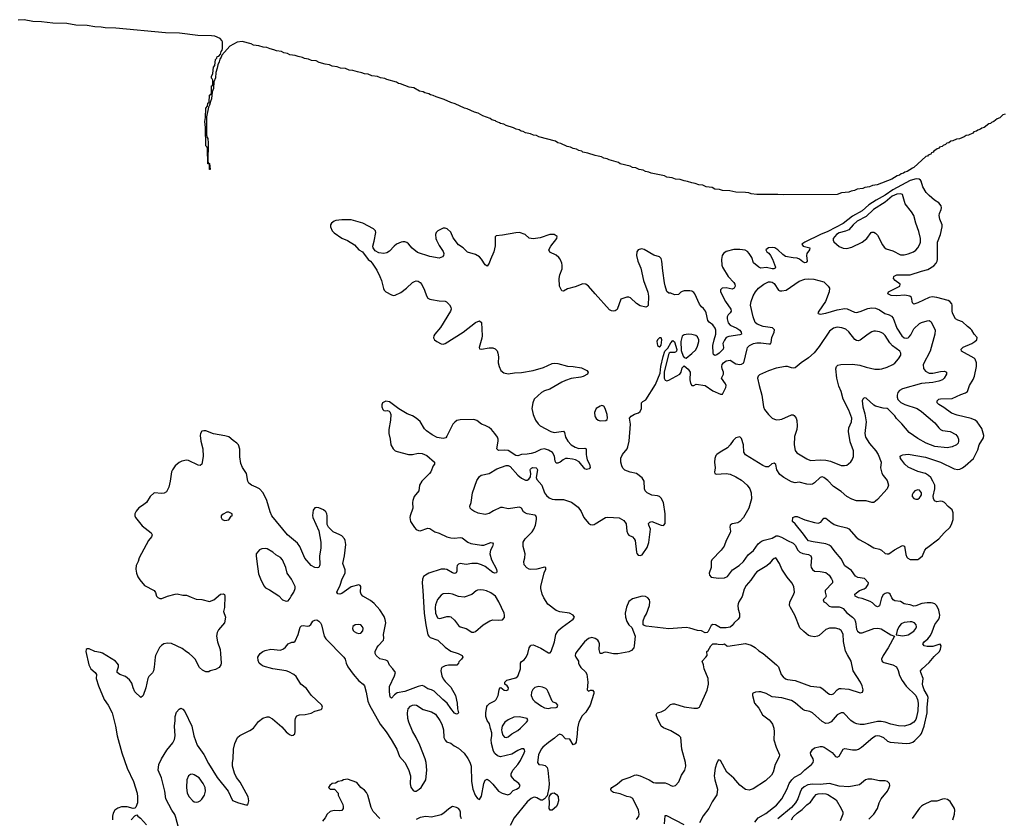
# Model space of a CAD drawing. Header units: inches. Extents: x 1603819 to 1745079, y 385938 to 533966.
# Tile 557 of 561: x 1693985 to 1704275, y 480686 to 489036. Entities that reach past the tile are written whole.
import ezdxf

# ---------------------------------------------------------------- set-up
doc = ezdxf.new("R2010")
doc.units = ezdxf.units.IN
doc.header["$MEASUREMENT"] = 0
doc.layers.add('B6498', color=7, linetype='Continuous')
doc.layers.add('B7408', color=7, linetype='Continuous')

msp = doc.modelspace()

# ---------------------------------------------------------------- linework, layer by layer
at = {"layer": 'B6498', "color": 5}
for points, elevation in [([(1700000, 487618), (1699922, 487642), (1699870, 487650), (1699860, 487660), (1699827, 487670), (1699804, 487684), (1699769, 487690), (1699743, 487703), (1699707, 487710), (1699642, 487742), (1699608, 487750), (1699586, 487766), (1699410, 487810), (1699385, 487825), (1699354, 487830), (1699323, 487843), (1699270, 487854), (1699246, 487866), (1699227, 487870), (1699204, 487884), (1699174, 487890), (1699147, 487907), (1699070, 487930), (1699044, 487944), (1699010, 487950), (1698999, 487959), (1698964, 487970), (1698957, 487977), (1698920, 487990), (1698902, 488002), (1698825, 488030), (1698778, 488058), (1698737, 488070), (1698663, 488103), (1698634, 488110), (1698536, 488156), (1698490, 488170), (1698422, 488202), (1698336, 488230), (1698305, 488245), (1698279, 488250), (1698260, 488260), (1698219, 488270), (1698201, 488281), (1698164, 488290), (1698103, 488323), (1698055, 488330), (1697966, 488366), (1697943, 488370), (1697922, 488382), (1697823, 488410), (1697802, 488422), (1697755, 488430), (1697723, 488443), (1697665, 488450), (1697626, 488466), (1697589, 488470), (1697562, 488482), (1697515, 488490), (1697466, 488506), (1697427, 488510), (1697390, 488526), (1697339, 488530), (1697302, 488542), (1697250, 488549), (1697223, 488563), (1697179, 488570), (1697116, 488590), (1697085, 488605), (1697035, 488610), (1697003, 488623), (1696963, 488630), (1696941, 488641), (1696894, 488650), (1696863, 488663), (1696809, 488670), (1696783, 488683), (1696746, 488690), (1696722, 488702), (1696669, 488710), (1696642, 488722), (1696603, 488730), (1696567, 488747), (1696528, 488750), (1696484, 488764), (1696429, 488770), (1696403, 488783), (1696310, 488807), (1696259, 488801), (1696181, 488759), (1696096, 488664), (1696090, 488643), (1696076, 488624), (1696070, 488594), (1696055, 488565), (1696050, 488529), (1696036, 488484), (1696030, 488428), (1696015, 488385), (1696010, 488318), (1695997, 488283), (1695990, 488208), (1695978, 488182), (1695970, 488142), (1695958, 488122), (1695938, 488022), (1695938, 487830), (1695944, 487804), (1695950, 487794), (1695954, 487746), (1695952, 487552), (1695958, 487538), (1695970, 487534), (1695974, 487470), (1695970, 487469), (1695968, 487528), (1695950, 487529), (1695947, 487687), (1695944, 487704), (1695930, 487718), (1695928, 487908), (1695919, 487970), (1695927, 488013), (1695930, 488110), (1695947, 488133), (1695950, 488163), (1695965, 488175), (1695970, 488246), (1695984, 488256), (1695988, 488272), (1695990, 488343), (1695996, 488344), (1696005, 488355), (1696004, 488404), (1695998, 488418), (1695990, 488425), (1695990, 488441), (1696005, 488475), (1696010, 488540), (1696024, 488556), (1696030, 488619), (1696046, 488634), (1696050, 488650), (1696065, 488655), (1696083, 488677), (1696090, 488705), (1696102, 488718), (1696105, 488735), (1696103, 488803), (1696098, 488818), (1696080, 488840), (1696024, 488864), (1695989, 488869), (1695848, 488872), (1695655, 488895), (1695510, 488899), (1694990, 488949), (1694878, 488950), (1694838, 488958), (1694770, 488960), (1694690, 488974), (1694570, 488979), (1694476, 488996), (1694330, 488999), (1694214, 489014), (1694123, 489017), (1694030, 489036), (1693970, 489032)], 180), ([(1700000, 486171), (1699930, 486249), (1699902, 486270), (1699870, 486274), (1699790, 486242), (1699710, 486224), (1699670, 486198), (1699650, 486203), (1699627, 486250), (1699622, 486330), (1699630, 486370), (1699656, 486430), (1699656, 486470), (1699650, 486489), (1699633, 486533), (1699621, 486550), (1699593, 486573), (1699527, 486607), (1699516, 486630), (1699537, 486670), (1699600, 486750), (1699601, 486770), (1699570, 486790), (1699527, 486790), (1699425, 486755), (1699350, 486746), (1699310, 486753), (1699267, 486790), (1699210, 486811), (1699170, 486809), (1699030, 486783), (1698963, 486777), (1698953, 486767), (1698953, 486673), (1698940, 486610), (1698904, 486530), (1698890, 486489), (1698870, 486459), (1698850, 486472), (1698812, 486532), (1698790, 486556), (1698750, 486581), (1698666, 486606), (1698618, 486650), (1698570, 486681), (1698516, 486756), (1698490, 486813), (1698452, 486850), (1698430, 486857), (1698410, 486856), (1698356, 486830), (1698338, 486810), (1698332, 486790), (1698335, 486750), (1698342, 486730), (1698370, 486676), (1698412, 486612), (1698416, 486590), (1698415, 486570), (1698404, 486556), (1698370, 486544), (1698270, 486560), (1698143, 486603), (1698088, 486648), (1698050, 486694), (1698030, 486707), (1698010, 486714), (1697990, 486715), (1697971, 486710), (1697924, 486690), (1697899, 486670), (1697850, 486616), (1697822, 486598), (1697790, 486592), (1697740, 486600), (1697700, 486620), (1697678, 486650), (1697675, 486670), (1697690, 486722), (1697706, 486810), (1697702, 486830), (1697681, 486850), (1697571, 486910), (1697450, 486944), (1697350, 486942), (1697290, 486935), (1697271, 486929), (1697244, 486910), (1697233, 486890), (1697232, 486870), (1697252, 486830), (1697270, 486809), (1697350, 486751), (1697410, 486726), (1697483, 486683), (1697530, 486631), (1697568, 486608), (1697627, 486530), (1697653, 486513), (1697670, 486491), (1697716, 486416), (1697749, 486350), (1697765, 486310), (1697786, 486226), (1697793, 486210), (1697811, 486190), (1697870, 486158), (1697890, 486154), (1697910, 486156), (1697970, 486185), (1698028, 486230), (1698090, 486287), (1698110, 486299), (1698130, 486305), (1698150, 486302), (1698170, 486290), (1698187, 486267), (1698215, 486210), (1698235, 486150), (1698250, 486126), (1698270, 486114), (1698289, 486109), (1698370, 486096), (1698430, 486094), (1698446, 486086), (1698477, 486056), (1698492, 486030), (1698494, 486010), (1698487, 485990), (1698383, 485817), (1698325, 485750), (1698313, 485730), (1698311, 485710), (1698319, 485690), (1698346, 485670), (1698390, 485647), (1698410, 485645), (1698430, 485649), (1698619, 485770), (1698750, 485872), (1698790, 485888), (1698810, 485870), (1698817, 485730), (1698814, 485706), (1698787, 485610), (1698790, 485594), (1698811, 485591), (1698890, 485607), (1698930, 485606), (1698955, 485595), (1698974, 485574), (1698982, 485550), (1698989, 485510), (1698987, 485450), (1698996, 485410), (1699014, 485370), (1699044, 485344), (1699090, 485333), (1699156, 485344), (1699230, 485346), (1699350, 485370), (1699461, 485399), (1699550, 485442), (1699570, 485446), (1699610, 485443), (1699710, 485412), (1699770, 485410), (1699856, 485396), (1699911, 485370), (1699926, 485350), (1699918, 485330), (1699875, 485305), (1699850, 485297), (1699750, 485284), (1699690, 485264), (1699650, 485246), (1699525, 485175), (1699470, 485157), (1699440, 485140), (1699361, 485070), (1699348, 485032), (1699339, 484970), (1699353, 484910), (1699376, 484850), (1699402, 484810), (1699426, 484790), (1699536, 484730), (1699570, 484719), (1699670, 484735), (1699679, 484719), (1699689, 484670), (1699715, 484630), (1699750, 484592), (1699790, 484568), (1699830, 484553), (1699890, 484556), (1699906, 484550), (1699904, 484490), (1699907, 484470), (1699916, 484436), (1699939, 484390), (1699946, 484354), (1699938, 484342), (1699910, 484334), (1699890, 484339), (1699833, 484413), (1699794, 484434), (1699763, 484443), (1699710, 484450), (1699690, 484447), (1699665, 484435), (1699632, 484410), (1699610, 484399), (1699590, 484401), (1699582, 484422), (1699573, 484473), (1699553, 484510), (1699510, 484537), (1699471, 484549), (1699430, 484542), (1699370, 484511), (1699330, 484499), (1699290, 484492), (1699230, 484490), (1699190, 484477), (1699170, 484480), (1699090, 484531), (1699050, 484536), (1698990, 484533), (1698971, 484551), (1698987, 484630), (1698987, 484650), (1698980, 484670), (1698950, 484710), (1698916, 484750), (1698890, 484771), (1698850, 484794), (1698810, 484808), (1698764, 484844), (1698730, 484857), (1698588, 484852), (1698555, 484845), (1698531, 484829), (1698512, 484808), (1698450, 484681), (1698437, 484663), (1698410, 484656), (1698349, 484669), (1698296, 484696), (1698236, 484736), (1698217, 484757), (1698170, 484834), (1698129, 484870), (1698090, 484893), (1698035, 484915), (1697947, 484967), (1697850, 485041), (1697810, 485049), (1697778, 485030), (1697771, 485010), (1697771, 484990), (1697781, 484961), (1697790, 484951), (1697810, 484946), (1697830, 484951), (1697845, 484945), (1697855, 484935), (1697863, 484910), (1697862, 484850), (1697843, 484750), (1697843, 484710), (1697857, 484650), (1697865, 484590), (1697888, 484550), (1697910, 484530), (1697930, 484520), (1698049, 484489), (1698090, 484490), (1698150, 484505), (1698190, 484502), (1698239, 484479), (1698321, 484410), (1698319, 484390), (1698307, 484373), (1698283, 484310), (1698269, 484290), (1698189, 484211), (1698162, 484170), (1698157, 484110), (1698109, 484051), (1698092, 484010), (1698089, 483990), (1698092, 483930), (1698065, 483850), (1698064, 483830), (1698070, 483790), (1698110, 483727), (1698130, 483705), (1698154, 483694), (1698170, 483693), (1698250, 483719), (1698270, 483717), (1698323, 483683), (1698370, 483669), (1698450, 483631), (1698490, 483618), (1698530, 483615), (1698590, 483624), (1698610, 483619), (1698670, 483572), (1698699, 483559), (1698810, 483541), (1698836, 483544), (1698910, 483570), (1698927, 483567), (1698935, 483555), (1698928, 483530), (1698905, 483490), (1698900, 483450), (1698917, 483390), (1698969, 483290), (1698972, 483268), (1698968, 483252), (1698952, 483248), (1698930, 483255), (1698850, 483318), (1698810, 483337), (1698770, 483350), (1698711, 483349), (1698650, 483340), (1698590, 483350), (1698570, 483343), (1698557, 483330), (1698552, 483310), (1698554, 483270), (1698546, 483254), (1698539, 483250), (1698530, 483247), (1698510, 483253), (1698450, 483287), (1698427, 483293), (1698390, 483293), (1698261, 483250), (1698225, 483230), (1698206, 483214), (1698194, 483186), (1698190, 483150), (1698199, 483070), (1698212, 482832), (1698228, 482710), (1698250, 482605), (1698260, 482590), (1698276, 482576), (1698356, 482550), (1698430, 482477), (1698490, 482435), (1698566, 482410), (1698611, 482390), (1698615, 482370), (1698603, 482350), (1698576, 482324), (1698570, 482309), (1698553, 482287), (1698467, 482287), (1698430, 482282), (1698398, 482262), (1698389, 482250), (1698386, 482230), (1698397, 482177), (1698410, 482145), (1698430, 482118), (1698490, 482058), (1698540, 481970), (1698558, 481890), (1698561, 481830), (1698570, 481790), (1698560, 481780), (1698550, 481777), (1698530, 481787), (1698490, 481835), (1698452, 481892), (1698406, 481930), (1698315, 482015), (1698290, 482029), (1698250, 482041), (1698210, 482067), (1698190, 482074), (1698150, 482066), (1698010, 482012), (1697930, 482000), (1697901, 481979), (1697870, 481944), (1697862, 481950), (1697857, 481957), (1697849, 482009), (1697850, 482065), (1697903, 482177), (1697911, 482211), (1697886, 482250), (1697849, 482289), (1697832, 482330), (1697810, 482340), (1697750, 482355), (1697709, 482389), (1697701, 482410), (1697701, 482430), (1697719, 482470), (1697731, 482490), (1697787, 482550), (1697791, 482570), (1697787, 482610), (1697810, 482730), (1697806, 482766), (1697795, 482795), (1697750, 482866), (1697690, 482931), (1697650, 482963), (1697572, 483010), (1697555, 483030), (1697546, 483050), (1697549, 483110), (1697542, 483122), (1697530, 483129), (1697450, 483105), (1697350, 483038), (1697331, 483030), (1697310, 483033), (1697298, 483050), (1697335, 483125), (1697355, 483190), (1697387, 483250), (1697385, 483285), (1697363, 483350), (1697379, 483430), (1697393, 483550), (1697388, 483590), (1697378, 483610), (1697350, 483639), (1697330, 483651), (1697261, 483681), (1697211, 483730), (1697198, 483758), (1697197, 483850), (1697194, 483870), (1697184, 483890), (1697160, 483910), (1697110, 483932), (1697090, 483936), (1697068, 483932), (1697052, 483908), (1697046, 483854), (1697049, 483830), (1697112, 483692), (1697133, 483573), (1697131, 483511), (1697119, 483430), (1697123, 483337), (1697112, 483308), (1697095, 483305), (1697070, 483309), (1697030, 483331), (1696966, 483406), (1696912, 483530), (1696890, 483562), (1696784, 483650), (1696619, 483850), (1696602, 483890), (1696568, 484010), (1696530, 484091), (1696491, 484131), (1696456, 484150), (1696406, 484170), (1696381, 484190), (1696371, 484210), (1696354, 484290), (1696313, 484353), (1696296, 484396), (1696286, 484466), (1696285, 484545), (1696273, 484590), (1696256, 484610), (1696216, 484636), (1696170, 484674), (1696130, 484686), (1696010, 484706), (1695930, 484736), (1695910, 484738), (1695890, 484733), (1695873, 484710), (1695870, 484690), (1695878, 484630), (1695900, 484550), (1695902, 484470), (1695888, 484390), (1695870, 484376), (1695850, 484379), (1695750, 484426), (1695730, 484430), (1695680, 484420), (1695650, 484407), (1695611, 484370), (1695582, 484330), (1695573, 484310), (1695558, 484210), (1695542, 484150), (1695519, 484101), (1695495, 484085), (1695470, 484081), (1695390, 484089), (1695347, 484050), (1695310, 483989), (1695270, 483956), (1695229, 483931), (1695202, 483898), (1695188, 483870), (1695188, 483850), (1695195, 483830), (1695264, 483744), (1695359, 483670), (1695371, 483650), (1695363, 483630), (1695331, 483590), (1695233, 483410), (1695222, 483370), (1695202, 483330), (1695198, 483290), (1695206, 483250), (1695219, 483210), (1695239, 483179), (1695290, 483122), (1695389, 483069), (1695406, 483046), (1695416, 483010), (1695430, 482994), (1695450, 482985), (1695470, 482985), (1695530, 483009), (1695610, 483030), (1695632, 483032), (1695690, 483020), (1695730, 483020), (1695777, 482997), (1695830, 482977), (1695890, 482975), (1695970, 482955), (1696013, 482970), (1696084, 483030), (1696115, 483035), (1696125, 483025), (1696130, 483010), (1696124, 482890), (1696116, 482850), (1696135, 482790), (1696125, 482730), (1696064, 482656), (1696050, 482630), (1696042, 482590), (1696053, 482533), (1696080, 482450), (1696085, 482410), (1696090, 482310), (1696088, 482290), (1696070, 482263), (1696030, 482241), (1695974, 482230), (1695962, 482218), (1695930, 482217), (1695897, 482237), (1695865, 482265), (1695818, 482350), (1695790, 482380), (1695756, 482410), (1695727, 482427), (1695682, 482462), (1695570, 482514), (1695530, 482518), (1695490, 482509), (1695466, 482494), (1695446, 482474), (1695406, 482390), (1695400, 482370), (1695392, 482268), (1695382, 482230), (1695372, 482208), (1695336, 482170), (1695325, 482150), (1695302, 482050), (1695274, 481970), (1695270, 481962), (1695250, 481949), (1695190, 482010), (1695172, 482050), (1695158, 482098), (1695134, 482134), (1695090, 482169), (1695030, 482190), (1695002, 482210), (1695002, 482230), (1695017, 482270), (1695016, 482290), (1695005, 482310), (1694985, 482330), (1694850, 482412), (1694830, 482420), (1694770, 482430), (1694710, 482457), (1694690, 482459), (1694678, 482450), (1694675, 482430), (1694706, 482290), (1694730, 482250), (1694773, 482210), (1694787, 482190), (1694783, 482150), (1694810, 482070), (1694869, 481930), (1694910, 481868), (1694953, 481790), (1694985, 481650), (1695003, 481550), (1695052, 481370), (1695109, 481210), (1695173, 481070), (1695212, 480948), (1695216, 480910), (1695215, 480850), (1695198, 480802), (1695190, 480794), (1695171, 480789), (1695107, 480807), (1695050, 480805), (1695010, 480792), (1694981, 480770), (1694961, 480739), (1694954, 480710), (1694954, 480670)], 220), ([(1700000, 484948), (1699993, 484930), (1699997, 484890), (1700000, 484885)], 240), ([(1695645, 480590), (1695616, 480696), (1695605, 480725), (1695575, 480770), (1695512, 480890), (1695502, 480970), (1695467, 481110), (1695432, 481190), (1695439, 481250), (1695467, 481310), (1695522, 481398), (1695586, 481474), (1695602, 481510), (1695610, 481550), (1695604, 481650), (1695610, 481710), (1695609, 481750), (1695623, 481797), (1695650, 481829), (1695670, 481839), (1695690, 481829), (1695710, 481803), (1695784, 481650), (1695806, 481550), (1695840, 481450), (1695910, 481355), (1695959, 481259), (1696050, 481113), (1696165, 480970), (1696210, 480874), (1696270, 480850), (1696350, 480827), (1696371, 480829), (1696378, 480870), (1696374, 480910), (1696290, 481063), (1696252, 481112), (1696230, 481158), (1696210, 481232), (1696208, 481270), (1696215, 481310), (1696218, 481410), (1696233, 481467), (1696262, 481530), (1696287, 481554), (1696390, 481605), (1696427, 481630), (1696482, 481698), (1696525, 481735), (1696570, 481747), (1696590, 481747), (1696628, 481728), (1696724, 481644), (1696770, 481590), (1696790, 481573), (1696810, 481559), (1696830, 481552), (1696844, 481556), (1696859, 481570), (1696865, 481595), (1696863, 481710), (1696867, 481733), (1696883, 481757), (1696910, 481770), (1696970, 481771), (1697030, 481786), (1697070, 481805), (1697135, 481825), (1697142, 481830), (1697150, 481850), (1697143, 481870), (1697030, 481973), (1696982, 482042), (1696922, 482090), (1696873, 482170), (1696850, 482190), (1696798, 482218), (1696770, 482227), (1696630, 482249), (1696530, 482277), (1696507, 482290), (1696489, 482310), (1696476, 482336), (1696475, 482370), (1696483, 482390), (1696498, 482410), (1696525, 482430), (1696550, 482441), (1696610, 482454), (1696710, 482446), (1696741, 482459), (1696764, 482476), (1696791, 482510), (1696830, 482529), (1696850, 482528), (1696863, 482537), (1696895, 482610), (1696916, 482684), (1696930, 482698), (1696950, 482704), (1696990, 482697), (1697010, 482699), (1697027, 482713), (1697050, 482749), (1697070, 482759), (1697090, 482761), (1697110, 482749), (1697130, 482729), (1697140, 482710), (1697167, 482590), (1697183, 482563), (1697373, 482370), (1697386, 482350), (1697398, 482310), (1697416, 482270), (1697470, 482192), (1697530, 482124), (1697573, 482090), (1697590, 482070), (1697607, 482007), (1697624, 481910), (1697642, 481870), (1697752, 481670), (1697816, 481590), (1697868, 481510), (1697925, 481410), (1697953, 481333), (1698010, 481271), (1698050, 481196), (1698071, 481130), (1698067, 481047), (1698072, 481012), (1698097, 480977), (1698110, 480969), (1698130, 480972), (1698161, 480990), (1698182, 481010), (1698230, 481090), (1698240, 481190), (1698233, 481270), (1698221, 481310), (1698167, 481450), (1698129, 481530), (1698090, 481596), (1698051, 481690), (1698040, 481730), (1698037, 481790), (1698045, 481830), (1698070, 481860), (1698090, 481871), (1698110, 481874), (1698132, 481870), (1698203, 481823), (1698290, 481801), (1698330, 481774), (1698377, 481710), (1698396, 481670), (1698414, 481610), (1698418, 481530), (1698430, 481502), (1698447, 481487), (1698490, 481471), (1698525, 481445), (1698570, 481420), (1698629, 481369), (1698670, 481313), (1698690, 481275), (1698705, 481230), (1698708, 481070), (1698722, 480990), (1698746, 480930), (1698770, 480892), (1698790, 480883), (1698801, 480899), (1698810, 480919), (1698834, 481050), (1698850, 481085), (1698870, 481095), (1698890, 481081), (1698930, 481042), (1698990, 480970), (1699029, 480950), (1699088, 480932), (1699110, 480941), (1699144, 480976), (1699176, 480990), (1699204, 481010), (1699215, 481030), (1699203, 481050), (1699161, 481081), (1699135, 481110), (1699122, 481130), (1699120, 481150), (1699138, 481190), (1699192, 481248), (1699220, 481290), (1699259, 481370), (1699263, 481390), (1699261, 481401), (1699253, 481413), (1699230, 481414), (1699190, 481396), (1699130, 481357), (1699010, 481331), (1698979, 481339), (1698950, 481363), (1698938, 481390), (1698915, 481470), (1698913, 481510), (1698920, 481550), (1698919, 481579), (1698905, 481625), (1698895, 481675), (1698869, 481710), (1698857, 481750), (1698856, 481790), (1698866, 481854), (1698873, 481867), (1698894, 481886), (1698950, 481916), (1698964, 481930), (1698985, 481970), (1698995, 482030), (1699004, 482050), (1699013, 482054), (1699048, 482028), (1699070, 482022), (1699090, 482030), (1699094, 482050), (1699079, 482070), (1699055, 482090), (1699054, 482110), (1699075, 482130), (1699170, 482155), (1699190, 482174), (1699199, 482190), (1699218, 482250), (1699218, 482310), (1699230, 482326), (1699256, 482344), (1699278, 482370), (1699296, 482410), (1699308, 482470), (1699323, 482490), (1699330, 482496), (1699350, 482499), (1699370, 482495), (1699430, 482465), (1699510, 482416), (1699530, 482417), (1699539, 482430), (1699573, 482530), (1699589, 482610), (1699604, 482636), (1699614, 482650), (1699655, 482685), (1699770, 482767), (1699782, 482790), (1699770, 482810), (1699731, 482830), (1699630, 482845), (1699590, 482860), (1699506, 482926), (1699464, 482990), (1699444, 483030), (1699430, 483090), (1699430, 483110), (1699467, 483253), (1699482, 483290), (1699482, 483310), (1699470, 483314), (1699390, 483292), (1699328, 483288), (1699310, 483290), (1699284, 483304), (1699258, 483338), (1699253, 483370), (1699263, 483410), (1699266, 483450), (1699247, 483530), (1699247, 483573), (1699266, 483610), (1699340, 483680), (1699360, 483710), (1699375, 483750), (1699385, 483810), (1699385, 483830), (1699378, 483850), (1699370, 483857), (1699290, 483869), (1699270, 483876), (1699250, 483890), (1699230, 483930), (1699210, 483938), (1699090, 483923), (1699030, 483935), (1699010, 483935), (1698938, 483902), (1698890, 483872), (1698850, 483864), (1698776, 483876), (1698730, 483897), (1698710, 483911), (1698693, 483930), (1698690, 483950), (1698705, 483990), (1698718, 484090), (1698763, 484217), (1698790, 484261), (1698807, 484273), (1698890, 484290), (1698970, 484341), (1699070, 484376), (1699090, 484375), (1699110, 484364), (1699190, 484275), (1699230, 484243), (1699270, 484221), (1699290, 484222), (1699307, 484233), (1699324, 484256), (1699328, 484290), (1699321, 484330), (1699324, 484336), (1699333, 484347), (1699347, 484353), (1699382, 484350), (1699390, 484345), (1699397, 484330), (1699383, 484250), (1699389, 484230), (1699441, 484170), (1699471, 484090), (1699490, 484060), (1699517, 484037), (1699550, 484022), (1699578, 484018), (1699670, 484018), (1699751, 483991), (1699820, 483940), (1699854, 483894), (1699881, 483830), (1699931, 483771), (1699950, 483757), (1699970, 483755), (1699990, 483760), (1700000, 483766)], 240), ([(1700000, 482566), (1699990, 482571), (1699963, 482577), (1699930, 482565), (1699887, 482533), (1699808, 482432), (1699795, 482410), (1699792, 482390), (1699798, 482370), (1699824, 482330), (1699824, 482310), (1699831, 482290), (1699850, 482264), (1699898, 482218), (1699912, 482192), (1699923, 482110), (1699916, 482030), (1699930, 482016), (1699950, 482026), (1699970, 482026), (1699986, 482010), (1699987, 481990), (1699947, 481870), (1699903, 481797), (1699863, 481757), (1699829, 481691), (1699814, 481630), (1699812, 481570), (1699799, 481481), (1699790, 481464), (1699770, 481454), (1699734, 481514), (1699690, 481516), (1699655, 481555), (1699630, 481565), (1699610, 481557), (1699575, 481525), (1699510, 481478), (1699452, 481430), (1699435, 481410), (1699407, 481350), (1699396, 481270), (1699409, 481249), (1699450, 481246), (1699477, 481237), (1699497, 481217), (1699506, 481190), (1699520, 481050), (1699515, 481005), (1699497, 480923), (1699470, 480891), (1699450, 480876), (1699430, 480876), (1699390, 480902), (1699370, 480908), (1699350, 480905), (1699330, 480895), (1699290, 480860), (1699152, 480690), (1699110, 480611)], 260), ([(1697750, 480684), (1697679, 480759), (1697658, 480798), (1697622, 480930), (1697610, 480957), (1697590, 480981), (1697549, 481009), (1697510, 481062), (1697410, 481097), (1697370, 481089), (1697350, 481079), (1697314, 481070), (1697286, 481054), (1697250, 481049), (1697225, 481030), (1697212, 481010), (1697230, 480992), (1697274, 480990), (1697314, 480950), (1697312, 480930), (1697361, 480830), (1697366, 480810), (1697365, 480790), (1697351, 480769), (1697330, 480764), (1697270, 480769), (1697230, 480759), (1697199, 480730), (1697179, 480690), (1697150, 480657)], 260), ([(1698601, 480681), (1698593, 480710), (1698591, 480750), (1698586, 480770), (1698570, 480789), (1698550, 480801), (1698510, 480809), (1698470, 480786), (1698419, 480741), (1698390, 480722), (1698290, 480698), (1698230, 480705), (1698170, 480695), (1698130, 480674)], 260), ([(1695149, 480670), (1695190, 480714), (1695210, 480722), (1695218, 480710), (1695248, 480688), (1695310, 480619)], 220)]:
    msp.add_lwpolyline(points, dxfattribs=dict(at, elevation=elevation))
for points, elevation in [([(1696170, 483888), (1696150, 483888), (1696110, 483868), (1696092, 483850), (1696091, 483830), (1696102, 483810), (1696130, 483799), (1696170, 483806), (1696196, 483844), (1696206, 483850), (1696206, 483870)], 240), ([(1696550, 483507), (1696515, 483505), (1696490, 483495), (1696458, 483450), (1696456, 483430), (1696463, 483370), (1696482, 483242), (1696500, 483190), (1696537, 483117), (1696555, 483095), (1696596, 483076), (1696694, 483014), (1696732, 482970), (1696770, 482956), (1696790, 482962), (1696812, 482988), (1696822, 483010), (1696849, 483051), (1696865, 483090), (1696865, 483110), (1696826, 483186), (1696781, 483250), (1696765, 483310), (1696730, 483389), (1696710, 483415), (1696662, 483442), (1696629, 483470), (1696570, 483503)], 240), ([(1698806, 483074), (1698770, 483072), (1698754, 483066), (1698710, 483027), (1698630, 482999), (1698570, 483004), (1698510, 483031), (1698470, 483038), (1698410, 483034), (1698390, 483021), (1698350, 482975), (1698330, 482919), (1698326, 482890), (1698329, 482830), (1698350, 482784), (1698370, 482777), (1698390, 482778), (1698450, 482796), (1698477, 482797), (1698492, 482792), (1698530, 482758), (1698570, 482704), (1698589, 482689), (1698651, 482670), (1698710, 482631), (1698730, 482631), (1698750, 482639), (1698830, 482710), (1698899, 482750), (1698930, 482760), (1698990, 482758), (1699030, 482763), (1699050, 482785), (1699052, 482810), (1699047, 482830), (1698994, 482950), (1698959, 483010), (1698910, 483044), (1698864, 483064), (1698833, 483073)], 240), ([(1697530, 482713), (1697492, 482708), (1697468, 482692), (1697462, 482670), (1697470, 482650), (1697481, 482641), (1697505, 482625), (1697530, 482618), (1697550, 482623), (1697570, 482645), (1697574, 482670), (1697568, 482690), (1697550, 482708)], 240), ([(1699410, 482065), (1699370, 482054), (1699347, 482033), (1699334, 482006), (1699331, 481970), (1699348, 481930), (1699370, 481909), (1699438, 481858), (1699470, 481841), (1699510, 481836), (1699537, 481843), (1699590, 481844), (1699602, 481850), (1699609, 481870), (1699590, 481889), (1699560, 481900), (1699550, 481910), (1699508, 482010), (1699497, 482030), (1699483, 482043), (1699450, 482058)], 260), ([(1699206, 481746), (1699150, 481744), (1699090, 481716), (1699055, 481690), (1699027, 481650), (1699021, 481610), (1699023, 481590), (1699036, 481556), (1699050, 481536), (1699070, 481530), (1699090, 481539), (1699129, 481571), (1699190, 481604), (1699220, 481630), (1699283, 481690), (1699295, 481710), (1699289, 481729)], 260), ([(1695790, 481147), (1695770, 481144), (1695750, 481129), (1695732, 481088), (1695727, 481010), (1695734, 480950), (1695755, 480910), (1695793, 480870), (1695810, 480860), (1695830, 480856), (1695850, 480858), (1695870, 480868), (1695890, 480885), (1695915, 480930), (1695926, 480970), (1695922, 481010), (1695903, 481050), (1695860, 481110), (1695810, 481140)], 260), ([(1699550, 480770), (1699530, 480773), (1699517, 480790), (1699523, 480850), (1699518, 480902), (1699521, 480919), (1699539, 480941), (1699550, 480949), (1699570, 480953), (1699596, 480936), (1699613, 480913), (1699615, 480870), (1699607, 480833), (1699594, 480810)], 260)]:
    msp.add_lwpolyline(points, close=True, dxfattribs=dict(at, elevation=elevation))
at = {"layer": 'B7408', "color": 5}
for points, elevation in [([(1704283, 488050), (1704260, 488040), (1704228, 488010), (1704201, 487999), (1704165, 487970), (1704140, 487960), (1704130, 487950), (1704114, 487946), (1704065, 487910), (1704039, 487901), (1704028, 487890), (1703999, 487881), (1703985, 487870), (1703958, 487862), (1703945, 487850), (1703902, 487830), (1703876, 487824), (1703857, 487810), (1703806, 487790), (1703774, 487786), (1703739, 487770), (1703715, 487765), (1703696, 487750), (1703676, 487744), (1703659, 487730), (1703638, 487722), (1703625, 487710), (1703598, 487702), (1703588, 487690), (1703574, 487686), (1703539, 487661), (1703532, 487650), (1703516, 487644), (1703506, 487630), (1703481, 487619), (1703472, 487610), (1703455, 487605), (1703331, 487490), (1703315, 487485), (1703259, 487450), (1703237, 487443), (1703220, 487430), (1703197, 487423), (1703179, 487410), (1703157, 487403), (1703100, 487370), (1702945, 487310), (1702897, 487303), (1702866, 487290), (1702818, 487282), (1702797, 487270), (1702737, 487263), (1702710, 487250), (1702676, 487244), (1702650, 487232), (1702574, 487226), (1702530, 487210), (1701970, 487205), (1701910, 487209), (1701690, 487210), (1701630, 487215), (1701605, 487225), (1701570, 487229), (1701470, 487232), (1701408, 487248), (1701330, 487252), (1701300, 487260), (1701250, 487266), (1701222, 487282), (1701159, 487290), (1701126, 487306), (1701084, 487310), (1701045, 487325), (1701009, 487330), (1700965, 487345), (1700929, 487350), (1700886, 487366), (1700839, 487370), (1700803, 487383), (1700750, 487390), (1700724, 487404), (1700585, 487430), (1700561, 487441), (1700524, 487450), (1700502, 487462), (1700459, 487470), (1700426, 487486), (1700390, 487492), (1700365, 487505), (1700261, 487530), (1700243, 487543), (1700145, 487570), (1700123, 487583), (1700090, 487590), (1700064, 487604), (1700029, 487610), (1700000, 487618)], 180), ([(1701667, 480647), (1701702, 480690), (1701783, 480737), (1701896, 480824), (1701950, 480890), (1702005, 480995), (1702028, 481052), (1702053, 481090), (1702083, 481117), (1702150, 481153), (1702190, 481194), (1702260, 481250), (1702276, 481270), (1702282, 481290), (1702278, 481310), (1702252, 481350), (1702249, 481370), (1702270, 481407), (1702290, 481422), (1702350, 481437), (1702370, 481438), (1702392, 481432), (1702475, 481375), (1702510, 481333), (1702530, 481325), (1702550, 481338), (1702590, 481410), (1702610, 481416), (1702690, 481402), (1702730, 481404), (1702750, 481410), (1702783, 481430), (1702902, 481530), (1702930, 481548), (1702948, 481552), (1702970, 481550), (1702990, 481542), (1703011, 481531), (1703054, 481494), (1703082, 481482), (1703250, 481469), (1703287, 481473), (1703318, 481482), (1703341, 481499), (1703401, 481559), (1703410, 481572), (1703439, 481650), (1703470, 481790), (1703468, 481850), (1703479, 481950), (1703472, 481972), (1703438, 482030), (1703424, 482070), (1703421, 482090), (1703428, 482150), (1703402, 482210), (1703400, 482230), (1703416, 482250), (1703490, 482316), (1703541, 482379), (1703597, 482430), (1703610, 482456), (1703616, 482490), (1703606, 482506), (1703590, 482505), (1703530, 482483), (1703470, 482482), (1703439, 482490), (1703423, 482510), (1703436, 482530), (1703476, 482564), (1703503, 482597), (1703523, 482637), (1703548, 482712), (1703590, 482770), (1703599, 482790), (1703600, 482810), (1703590, 482864), (1703570, 482908), (1703549, 482929), (1703530, 482937), (1703510, 482939), (1703470, 482939), (1703412, 482932), (1703350, 482908), (1703330, 482905), (1703290, 482919), (1703246, 482926), (1703230, 482930), (1703190, 482955), (1703130, 482962), (1703115, 482970), (1703099, 482990), (1703082, 483030), (1703070, 483039), (1703050, 483043), (1703030, 483038), (1703010, 483023), (1702993, 482990), (1702971, 482909), (1702950, 482898), (1702930, 482907), (1702899, 482939), (1702875, 482955), (1702790, 482985), (1702750, 482991), (1702730, 483002), (1702716, 483010), (1702713, 483030), (1702761, 483070), (1702810, 483086), (1702830, 483100), (1702853, 483130), (1702856, 483150), (1702813, 483193), (1702745, 483205), (1702719, 483219), (1702677, 483277), (1702610, 483327), (1702570, 483401), (1702510, 483470), (1702467, 483530), (1702444, 483544), (1702410, 483555), (1702276, 483576), (1702229, 483589), (1702210, 483609), (1702177, 483657), (1702090, 483764), (1702061, 483790), (1702066, 483830), (1702090, 483842), (1702110, 483842), (1702190, 483808), (1702290, 483780), (1702330, 483774), (1702357, 483783), (1702390, 483825), (1702410, 483826), (1702462, 483782), (1702498, 483758), (1702530, 483747), (1702630, 483725), (1702650, 483713), (1702727, 483627), (1702760, 483600), (1702850, 483554), (1702910, 483516), (1702970, 483502), (1702991, 483490), (1703030, 483456), (1703050, 483450), (1703070, 483453), (1703126, 483494), (1703210, 483540), (1703232, 483532), (1703246, 483446), (1703257, 483417), (1703267, 483406), (1703290, 483394), (1703310, 483392), (1703370, 483393), (1703382, 483398), (1703422, 483430), (1703445, 483490), (1703461, 483510), (1703592, 483610), (1703648, 483672), (1703708, 483730), (1703728, 483770), (1703740, 483810), (1703742, 483882), (1703730, 483912), (1703687, 483947), (1703649, 483990), (1703630, 484000), (1703610, 484002), (1703570, 483997), (1703545, 484005), (1703535, 484030), (1703533, 484053), (1703550, 484130), (1703549, 484169), (1703530, 484213), (1703506, 484250), (1703484, 484270), (1703450, 484291), (1703371, 484311), (1703270, 484358), (1703236, 484390), (1703205, 484430), (1703192, 484450), (1703187, 484473), (1703199, 484481), (1703215, 484485), (1703270, 484493), (1703450, 484462), (1703610, 484409), (1703750, 484341), (1703790, 484335), (1703810, 484338), (1703838, 484350), (1703866, 484370), (1703952, 484448), (1704000, 484540), (1704013, 484590), (1704057, 484663), (1704062, 484690), (1704041, 484761), (1703992, 484830), (1703970, 484849), (1703930, 484866), (1703781, 484901), (1703723, 484923), (1703643, 484983), (1703590, 485014), (1703575, 485030), (1703572, 485050), (1703590, 485069), (1703607, 485073), (1703730, 485076), (1703822, 485118), (1703870, 485134), (1703891, 485149), (1703912, 485210), (1703950, 485274), (1703964, 485310), (1703983, 485410), (1703983, 485450), (1703970, 485486), (1703959, 485499), (1703828, 485570), (1703823, 485590), (1703847, 485613), (1703935, 485650), (1703967, 485670), (1703989, 485690), (1703992, 485712), (1703961, 485750), (1703937, 485790), (1703923, 485803), (1703889, 485829), (1703837, 485877), (1703790, 485893), (1703766, 485910), (1703750, 485932), (1703733, 485973), (1703729, 485990), (1703731, 486050), (1703726, 486066), (1703706, 486090), (1703690, 486100), (1703570, 486133), (1703521, 486139), (1703490, 486133), (1703370, 486075), (1703330, 486062), (1703316, 486076), (1703307, 486130), (1703287, 486147), (1703236, 486156), (1703150, 486150), (1703093, 486153), (1703057, 486170), (1703066, 486190), (1703182, 486250), (1703187, 486270), (1703136, 486310), (1703118, 486330), (1703120, 486350), (1703125, 486355), (1703151, 486369), (1703290, 486368), (1703410, 486407), (1703476, 486424), (1703538, 486461), (1703563, 486490), (1703572, 486510), (1703576, 486530), (1703577, 486710), (1703610, 486791), (1703627, 486870), (1703625, 486890), (1703601, 486950), (1703594, 486990), (1703598, 487010), (1703616, 487050), (1703618, 487070), (1703614, 487090), (1703590, 487121), (1703546, 487150), (1703490, 487197), (1703458, 487230), (1703423, 487290), (1703408, 487348), (1703400, 487360), (1703386, 487370), (1703353, 487373), (1703290, 487355), (1703110, 487258), (1703030, 487203), (1702936, 487150), (1702861, 487099), (1702790, 487039), (1702690, 486983), (1702590, 486907), (1702430, 486820), (1702355, 486790), (1702190, 486710), (1702159, 486690), (1702174, 486670), (1702242, 486650), (1702240, 486630), (1702213, 486590), (1702208, 486572), (1702214, 486510), (1702203, 486497), (1702190, 486495), (1702170, 486505), (1702134, 486534), (1702110, 486544), (1702070, 486545), (1701990, 486561), (1701961, 486581), (1701910, 486631), (1701876, 486650), (1701854, 486654), (1701811, 486650), (1701784, 486630), (1701792, 486610), (1701814, 486594), (1701832, 486572), (1701853, 486533), (1701885, 486450), (1701880, 486440), (1701868, 486432), (1701848, 486432), (1701790, 486447), (1701730, 486440), (1701710, 486449), (1701655, 486495), (1701638, 486550), (1701610, 486593), (1701590, 486613), (1701566, 486626), (1701510, 486635), (1701448, 486632), (1701370, 486611), (1701339, 486590), (1701326, 486570), (1701319, 486530), (1701324, 486470), (1701330, 486450), (1701389, 486350), (1701449, 486290), (1701460, 486270), (1701462, 486250), (1701453, 486230), (1701430, 486220), (1701370, 486232), (1701325, 486230), (1701308, 486212), (1701309, 486190), (1701361, 486090), (1701418, 486010), (1701422, 485990), (1701409, 485970), (1701389, 485951), (1701380, 485930), (1701378, 485910), (1701388, 485868), (1701410, 485842), (1701480, 485810), (1701510, 485790), (1701526, 485770), (1701530, 485750), (1701510, 485742), (1701395, 485725), (1701370, 485713), (1701350, 485686), (1701335, 485650), (1701340, 485610), (1701337, 485590), (1701296, 485550), (1701270, 485531), (1701250, 485524), (1701235, 485535), (1701231, 485550), (1701229, 485630), (1701242, 485690), (1701261, 485750), (1701259, 485790), (1701253, 485810), (1701230, 485847), (1701190, 485874), (1701176, 485890), (1701160, 485970), (1701151, 485990), (1701130, 486018), (1701110, 486034), (1701090, 486062), (1701042, 486170), (1701030, 486185), (1701010, 486197), (1700990, 486201), (1700930, 486200), (1700910, 486196), (1700893, 486187), (1700870, 486163), (1700830, 486161), (1700790, 486177), (1700770, 486178), (1700750, 486194), (1700730, 486252), (1700724, 486284), (1700705, 486410), (1700697, 486510), (1700690, 486538), (1700670, 486558), (1700613, 486573), (1700510, 486635), (1700482, 486639), (1700450, 486629), (1700436, 486610), (1700433, 486570), (1700446, 486510), (1700478, 486438), (1700505, 486310), (1700548, 486188), (1700555, 486145), (1700553, 486047), (1700544, 486036), (1700530, 486030), (1700470, 486045), (1700430, 486070), (1700370, 486127), (1700350, 486136), (1700330, 486136), (1700267, 486114), (1700230, 486007), (1700210, 485992), (1700190, 485988), (1700170, 485991), (1700150, 486004), (1700000, 486171)], 220), ([(1700000, 483766), (1700109, 483831), (1700130, 483836), (1700250, 483829), (1700300, 483800), (1700325, 483765), (1700330, 483689), (1700340, 483660), (1700350, 483647), (1700391, 483631), (1700408, 483610), (1700416, 483590), (1700430, 483470), (1700436, 483456), (1700450, 483439), (1700470, 483433), (1700490, 483441), (1700542, 483518), (1700560, 483570), (1700579, 483710), (1700560, 483750), (1700558, 483770), (1700570, 483784), (1700590, 483789), (1700690, 483750), (1700710, 483747), (1700718, 483750), (1700730, 483770), (1700730, 483870), (1700712, 483990), (1700690, 484033), (1700670, 484052), (1700650, 484059), (1700590, 484065), (1700544, 484090), (1700522, 484110), (1700514, 484130), (1700512, 484210), (1700490, 484246), (1700430, 484293), (1700366, 484306), (1700310, 484328), (1700290, 484347), (1700279, 484370), (1700269, 484410), (1700269, 484451), (1700286, 484490), (1700333, 484550), (1700342, 484570), (1700354, 484630), (1700368, 484808), (1700359, 484870), (1700375, 484890), (1700410, 484912), (1700453, 484927), (1700470, 484939), (1700485, 484970), (1700485, 485030), (1700497, 485043), (1700530, 485061), (1700630, 485222), (1700678, 485342), (1700687, 485410), (1700710, 485515), (1700728, 485572), (1700758, 485602), (1700790, 485657), (1700810, 485681), (1700830, 485669), (1700853, 485587), (1700850, 485570), (1700839, 485561), (1700830, 485556), (1700784, 485556), (1700772, 485548), (1700765, 485535), (1700719, 485350), (1700720, 485290), (1700730, 485267), (1700750, 485262), (1700770, 485268), (1700883, 485330), (1700899, 485350), (1700910, 485398), (1700930, 485418), (1700970, 485382), (1700992, 485352), (1700988, 485270), (1700996, 485236), (1701010, 485210), (1701030, 485211), (1701055, 485225), (1701150, 485213), (1701230, 485157), (1701310, 485121), (1701330, 485120), (1701366, 485190), (1701369, 485210), (1701361, 485230), (1701320, 485290), (1701341, 485330), (1701341, 485350), (1701326, 485386), (1701324, 485410), (1701328, 485430), (1701342, 485450), (1701370, 485470), (1701410, 485475), (1701470, 485438), (1701510, 485431), (1701530, 485434), (1701554, 485450), (1701587, 485594), (1701593, 485610), (1701613, 485630), (1701653, 485650), (1701690, 485659), (1701730, 485658), (1701814, 485646), (1701832, 485648), (1701839, 485661), (1701846, 485714), (1701871, 485770), (1701873, 485793), (1701853, 485813), (1701756, 485830), (1701692, 485852), (1701670, 485870), (1701649, 485930), (1701621, 486050), (1701630, 486090), (1701652, 486150), (1701675, 486190), (1701705, 486230), (1701762, 486270), (1701810, 486294), (1701830, 486297), (1701850, 486293), (1701870, 486278), (1701916, 486210), (1701930, 486203), (1701950, 486201), (1701994, 486210), (1702130, 486303), (1702190, 486323), (1702230, 486327), (1702285, 486325), (1702390, 486294), (1702435, 486250), (1702449, 486230), (1702446, 486190), (1702408, 486090), (1702338, 485990), (1702327, 485970), (1702330, 485964), (1702350, 485958), (1702409, 485969), (1702530, 486002), (1702610, 486015), (1702632, 486012), (1702710, 485978), (1702730, 485975), (1702770, 485984), (1702850, 486017), (1702890, 486023), (1702930, 486019), (1702970, 486001), (1703025, 485965), (1703072, 485952), (1703097, 485937), (1703114, 485914), (1703151, 485810), (1703204, 485730), (1703230, 485709), (1703254, 485706), (1703270, 485711), (1703280, 485720), (1703298, 485742), (1703330, 485804), (1703390, 485860), (1703410, 485871), (1703470, 485888), (1703490, 485890), (1703510, 485878), (1703551, 485791), (1703550, 485750), (1703499, 485570), (1703428, 485430), (1703431, 485391), (1703450, 485363), (1703490, 485341), (1703530, 485341), (1703610, 485358), (1703650, 485362), (1703672, 485352), (1703672, 485330), (1703648, 485290), (1703630, 485272), (1703590, 485256), (1703530, 485244), (1703410, 485234), (1703210, 485178), (1703180, 485160), (1703162, 485138), (1703154, 485110), (1703155, 485090), (1703164, 485064), (1703193, 485033), (1703234, 485014), (1703363, 484970), (1703410, 484940), (1703550, 484823), (1703590, 484770), (1703610, 484752), (1703630, 484742), (1703710, 484730), (1703770, 484699), (1703789, 484670), (1703795, 484650), (1703797, 484630), (1703793, 484610), (1703774, 484590), (1703730, 484570), (1703679, 484561), (1703550, 484573), (1703460, 484610), (1703370, 484656), (1703281, 484721), (1703206, 484810), (1703148, 484868), (1703130, 484894), (1703063, 484963), (1703050, 484971), (1703010, 484975), (1702930, 484995), (1702910, 485007), (1702830, 485078), (1702810, 485084), (1702796, 485070), (1702790, 485050), (1702798, 484990), (1702817, 484917), (1702833, 484830), (1702818, 484710), (1702823, 484670), (1702866, 484606), (1702931, 484530), (1702956, 484490), (1702989, 484410), (1702980, 484350), (1702994, 484294), (1703009, 484269), (1703050, 484220), (1703064, 484170), (1703050, 484130), (1702950, 484020), (1702930, 484001), (1702910, 483990), (1702890, 483988), (1702830, 484006), (1702730, 484006), (1702682, 484022), (1702630, 484052), (1702570, 484102), (1702490, 484154), (1702430, 484220), (1702390, 484251), (1702370, 484256), (1702351, 484249), (1702290, 484193), (1702270, 484180), (1702250, 484176), (1702210, 484180), (1702130, 484201), (1702090, 484195), (1702050, 484204), (1701970, 484249), (1701930, 484282), (1701899, 484330), (1701886, 484386), (1701870, 484400), (1701846, 484394), (1701810, 484363), (1701783, 484363), (1701750, 484376), (1701570, 484488), (1701554, 484514), (1701548, 484590), (1701530, 484658), (1701510, 484674), (1701470, 484664), (1701442, 484638), (1701410, 484590), (1701381, 484559), (1701304, 484516), (1701270, 484490), (1701261, 484479), (1701250, 484450), (1701247, 484410), (1701252, 484350), (1701245, 484305), (1701250, 484290), (1701264, 484284), (1701370, 484292), (1701410, 484284), (1701470, 484258), (1701530, 484223), (1701587, 484170), (1701614, 484130), (1701630, 484090), (1701632, 484028), (1701606, 483930), (1701550, 483830), (1701510, 483790), (1701490, 483777), (1701430, 483766), (1701410, 483750), (1701407, 483730), (1701413, 483690), (1701410, 483670), (1701369, 483590), (1701347, 483533), (1701316, 483490), (1701220, 483390), (1701213, 483370), (1701212, 483310), (1701192, 483250), (1701195, 483230), (1701210, 483207), (1701290, 483196), (1701350, 483201), (1701384, 483216), (1701434, 483286), (1701505, 483330), (1701550, 483370), (1701600, 483440), (1701653, 483487), (1701703, 483557), (1701737, 483583), (1701764, 483596), (1701850, 483617), (1701890, 483639), (1701910, 483641), (1701947, 483627), (1702010, 483590), (1702070, 483563), (1702090, 483541), (1702119, 483490), (1702138, 483470), (1702170, 483454), (1702230, 483445), (1702253, 483430), (1702261, 483410), (1702254, 483330), (1702258, 483310), (1702270, 483287), (1702291, 483271), (1702350, 483268), (1702410, 483255), (1702445, 483230), (1702470, 483190), (1702478, 483170), (1702478, 483150), (1702403, 483070), (1702402, 483050), (1702413, 483010), (1702406, 482994), (1702381, 482970), (1702389, 482949), (1702410, 482940), (1702446, 482906), (1702470, 482896), (1702550, 482896), (1702570, 482892), (1702590, 482880), (1702630, 482836), (1702690, 482790), (1702709, 482769), (1702720, 482740), (1702730, 482663), (1702742, 482642), (1702765, 482625), (1702790, 482626), (1702910, 482671), (1702955, 482675), (1702990, 482667), (1703090, 482605), (1703128, 482590), (1703061, 482470), (1703008, 482390), (1702993, 482350), (1702994, 482334), (1703002, 482322), (1703015, 482315), (1703110, 482290), (1703150, 482269), (1703167, 482233), (1703180, 482180), (1703207, 482127), (1703249, 482069), (1703350, 481969), (1703368, 481930), (1703375, 481890), (1703370, 481810), (1703357, 481743), (1703350, 481720), (1703330, 481690), (1703290, 481666), (1703230, 481649), (1703170, 481652), (1703090, 481671), (1703030, 481693), (1702990, 481700), (1702950, 481697), (1702812, 481668), (1702770, 481667), (1702733, 481673), (1702705, 481685), (1702670, 481710), (1702602, 481782), (1702590, 481790), (1702570, 481790), (1702528, 481770), (1702465, 481695), (1702438, 481682), (1702410, 481679), (1702370, 481698), (1702270, 481789), (1702243, 481803), (1702190, 481814), (1702170, 481824), (1702090, 481895), (1702050, 481919), (1701950, 481947), (1701850, 481957), (1701786, 481990), (1701730, 482008), (1701710, 482010), (1701675, 482005), (1701650, 481995), (1701645, 481990), (1701643, 481970), (1701665, 481890), (1701710, 481839), (1701747, 481770), (1701817, 481717), (1701836, 481696), (1701854, 481670), (1701866, 481630), (1701871, 481590), (1701868, 481508), (1701891, 481431), (1701925, 481350), (1701923, 481330), (1701882, 481250), (1701859, 481170), (1701841, 481139), (1701781, 481079), (1701650, 480994), (1701610, 480981), (1701570, 480987), (1701510, 481032), (1701447, 481107), (1701374, 481170), (1701310, 481290), (1701290, 481298), (1701270, 481265), (1701253, 481210), (1701243, 481130), (1701249, 481090), (1701277, 480990), (1701270, 480931), (1701222, 480858), (1701187, 480790), (1701128, 480712), (1701090, 480639)], 240), ([(1700000, 484885), (1700010, 484866), (1700030, 484848), (1700050, 484841), (1700110, 484845), (1700124, 484856), (1700129, 484870), (1700125, 484910), (1700105, 484970), (1700090, 484995), (1700070, 485004), (1700050, 484997), (1700008, 484970), (1700000, 484948)], 240), ([(1700430, 480675), (1700455, 480710), (1700460, 480730), (1700453, 480770), (1700393, 480893), (1700370, 480907), (1700330, 480914), (1700261, 480941), (1700190, 480955), (1700170, 480970), (1700164, 480984), (1700163, 480990), (1700175, 481010), (1700230, 481045), (1700283, 481090), (1700364, 481116), (1700410, 481138), (1700430, 481140), (1700470, 481130), (1700565, 481090), (1700610, 481062), (1700630, 481057), (1700730, 481057), (1700764, 481044), (1700790, 481028), (1700810, 481024), (1700839, 481030), (1700873, 481067), (1700903, 481137), (1700936, 481190), (1700948, 481230), (1700944, 481270), (1700906, 481410), (1700894, 481530), (1700878, 481550), (1700861, 481561), (1700790, 481600), (1700712, 481632), (1700690, 481649), (1700649, 481730), (1700637, 481770), (1700648, 481790), (1700690, 481801), (1700730, 481821), (1700785, 481875), (1700810, 481884), (1700830, 481884), (1700930, 481852), (1701030, 481837), (1701070, 481839), (1701090, 481850), (1701098, 481862), (1701170, 482026), (1701185, 482090), (1701179, 482150), (1701139, 482250), (1701132, 482292), (1701119, 482330), (1701157, 482370), (1701169, 482390), (1701166, 482430), (1701179, 482441), (1701209, 482491), (1701228, 482510), (1701270, 482511), (1701286, 482506), (1701335, 482505), (1701351, 482511), (1701374, 482490), (1701387, 482487), (1701570, 482514), (1701630, 482498), (1701670, 482474), (1701710, 482439), (1701755, 482410), (1701896, 482290), (1701914, 482270), (1701944, 482190), (1701964, 482164), (1701990, 482145), (1702010, 482137), (1702090, 482128), (1702250, 482068), (1702350, 482057), (1702380, 482040), (1702430, 481994), (1702450, 481985), (1702470, 481981), (1702490, 481989), (1702529, 482031), (1702550, 482042), (1702570, 482045), (1702650, 482036), (1702770, 481998), (1702793, 482007), (1702800, 482030), (1702791, 482070), (1702771, 482110), (1702696, 482230), (1702676, 482330), (1702635, 482395), (1702615, 482435), (1702594, 482534), (1702592, 482612), (1702571, 482651), (1702550, 482664), (1702510, 482676), (1702450, 482675), (1702410, 482659), (1702342, 482598), (1702323, 482590), (1702290, 482585), (1702254, 482590), (1702230, 482599), (1702179, 482639), (1702139, 482679), (1702085, 482810), (1702039, 482890), (1702031, 482911), (1702033, 482950), (1702070, 483016), (1702081, 483050), (1702075, 483110), (1702054, 483150), (1702006, 483206), (1701950, 483290), (1701925, 483350), (1701889, 483409), (1701870, 483403), (1701850, 483386), (1701823, 483350), (1701795, 483325), (1701690, 483264), (1701670, 483242), (1701625, 483175), (1701578, 483122), (1701557, 483083), (1701535, 483005), (1701500, 482950), (1701493, 482930), (1701490, 482910), (1701494, 482874), (1701508, 482828), (1701508, 482790), (1701493, 482767), (1701451, 482730), (1701430, 482701), (1701410, 482686), (1701370, 482677), (1701310, 482679), (1701258, 482710), (1701230, 482713), (1701210, 482704), (1701181, 482639), (1701170, 482629), (1701150, 482625), (1701110, 482647), (1701070, 482650), (1700990, 482675), (1700950, 482682), (1700770, 482666), (1700534, 482694), (1700510, 482702), (1700502, 482710), (1700502, 482750), (1700514, 482790), (1700535, 482825), (1700566, 482910), (1700569, 482950), (1700566, 482970), (1700550, 482993), (1700527, 483007), (1700490, 483010), (1700390, 482981), (1700350, 482953), (1700326, 482894), (1700312, 482830), (1700315, 482790), (1700330, 482745), (1700350, 482711), (1700381, 482681), (1700418, 482590), (1700408, 482490), (1700402, 482470), (1700378, 482442), (1700350, 482428), (1700235, 482405), (1700190, 482406), (1700110, 482422), (1700090, 482420), (1700070, 482409), (1700050, 482409), (1700041, 482450), (1700043, 482510), (1700039, 482530), (1700028, 482550), (1700000, 482566)], 260), ([(1702861, 480679), (1702910, 480730), (1702950, 480790), (1702969, 480850), (1702987, 480890), (1703053, 480970), (1703072, 481008), (1703078, 481030), (1703076, 481050), (1703056, 481070), (1703030, 481077), (1702970, 481080), (1702890, 481097), (1702850, 481097), (1702823, 481090), (1702762, 481038), (1702650, 481017), (1702550, 481022), (1702450, 481049), (1702350, 481039), (1702270, 481043), (1702223, 481037), (1702183, 481017), (1702156, 480990), (1702141, 480959), (1702118, 480890), (1702092, 480850), (1702050, 480798), (1701910, 480681)], 220), ([(1702051, 480670), (1702070, 480701), (1702110, 480742), (1702163, 480777), (1702210, 480827), (1702250, 480856), (1702290, 480915), (1702310, 480935), (1702330, 480943), (1702370, 480947), (1702410, 480942), (1702430, 480934), (1702518, 480878), (1702572, 480790), (1702586, 480750), (1702586, 480730), (1702561, 480659)], 240), ([(1703738, 480670), (1703756, 480730), (1703758, 480770), (1703753, 480790), (1703710, 480863), (1703682, 480882), (1703650, 480889), (1703630, 480888), (1703570, 480866), (1703510, 480866), (1703432, 480828), (1703410, 480814), (1703390, 480794), (1703314, 480686)], 220), ([(1700930, 480620), (1700750, 480714), (1700728, 480712), (1700720, 480630)], 240)]:
    msp.add_lwpolyline(points, dxfattribs=dict(at, elevation=elevation))
for points, elevation in [([(1703194, 487214), (1703151, 487211), (1703104, 487190), (1703031, 487129), (1702909, 487051), (1702830, 486978), (1702739, 486930), (1702694, 486890), (1702650, 486840), (1702616, 486824), (1702550, 486809), (1702522, 486790), (1702487, 486750), (1702486, 486730), (1702495, 486715), (1702550, 486665), (1702590, 486646), (1702630, 486645), (1702681, 486659), (1702790, 486709), (1702840, 486750), (1702884, 486810), (1702890, 486814), (1702910, 486814), (1702930, 486804), (1702950, 486784), (1703001, 486681), (1703019, 486659), (1703041, 486641), (1703110, 486618), (1703190, 486578), (1703230, 486577), (1703270, 486588), (1703327, 486610), (1703350, 486627), (1703370, 486650), (1703393, 486690), (1703399, 486710), (1703398, 486750), (1703382, 486822), (1703349, 486910), (1703328, 486990), (1703306, 487026), (1703239, 487110), (1703210, 487209)], 240), ([(1702530, 485820), (1702490, 485810), (1702450, 485781), (1702341, 485619), (1702288, 485552), (1702230, 485500), (1702151, 485450), (1702090, 485398), (1702070, 485392), (1702050, 485395), (1702011, 485411), (1701990, 485411), (1701890, 485392), (1701810, 485365), (1701717, 485323), (1701702, 485310), (1701697, 485290), (1701712, 485212), (1701741, 485110), (1701758, 484990), (1701770, 484962), (1701810, 484910), (1701850, 484870), (1701890, 484854), (1701930, 484855), (1701950, 484860), (1702050, 484906), (1702070, 484904), (1702078, 484898), (1702099, 484870), (1702107, 484847), (1702112, 484790), (1702106, 484750), (1702083, 484677), (1702080, 484590), (1702090, 484531), (1702106, 484506), (1702210, 484445), (1702250, 484428), (1702350, 484434), (1702410, 484431), (1702458, 484419), (1702570, 484375), (1702606, 484374), (1702630, 484380), (1702648, 484392), (1702670, 484414), (1702685, 484435), (1702700, 484470), (1702698, 484530), (1702663, 484623), (1702646, 484730), (1702652, 484768), (1702678, 484830), (1702682, 484870), (1702650, 484952), (1702591, 485070), (1702570, 485149), (1702545, 485205), (1702524, 485290), (1702515, 485385), (1702521, 485410), (1702537, 485423), (1702568, 485432), (1702690, 485434), (1702764, 485424), (1702830, 485402), (1702923, 485383), (1702970, 485381), (1702995, 485385), (1703050, 485402), (1703110, 485430), (1703130, 485445), (1703171, 485490), (1703194, 485530), (1703194, 485550), (1703185, 485570), (1703107, 485627), (1703079, 485659), (1703030, 485735), (1703010, 485755), (1702990, 485767), (1702970, 485774), (1702930, 485778), (1702910, 485778), (1702890, 485771), (1702853, 485750), (1702770, 485687), (1702750, 485678), (1702730, 485682), (1702714, 485694), (1702651, 485771), (1702619, 485799), (1702576, 485816)], 260), ([(1700670, 485711), (1700651, 485690), (1700644, 485670), (1700651, 485631), (1700670, 485616), (1700680, 485620), (1700690, 485632), (1700695, 485690), (1700690, 485709)], 240), ([(1700970, 485750), (1700930, 485742), (1700910, 485728), (1700896, 485670), (1700898, 485578), (1700919, 485519), (1700930, 485505), (1700950, 485496), (1701010, 485545), (1701050, 485586), (1701070, 485623), (1701084, 485670), (1701083, 485690), (1701070, 485719), (1701050, 485733), (1701010, 485746)], 240), ([(1703370, 484122), (1703340, 484110), (1703322, 484090), (1703313, 484070), (1703313, 484050), (1703330, 484030), (1703350, 484022), (1703370, 484024), (1703390, 484036), (1703401, 484050), (1703411, 484070), (1703411, 484090), (1703390, 484118)], 240), ([(1703290, 482742), (1703230, 482735), (1703199, 482721), (1703172, 482690), (1703155, 482650), (1703145, 482605), (1703214, 482594), (1703270, 482606), (1703330, 482643), (1703352, 482670), (1703358, 482690), (1703355, 482710), (1703338, 482730), (1703310, 482740)], 240)]:
    msp.add_lwpolyline(points, close=True, dxfattribs=dict(at, elevation=elevation))

doc.saveas('drawing.dxf')
